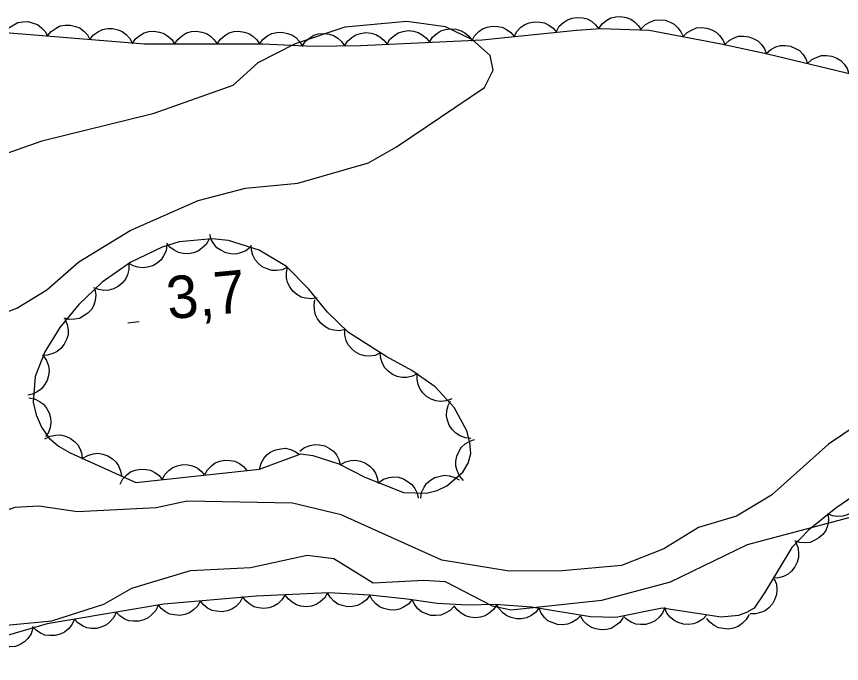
# Model space of a CAD drawing. Extents: x 336540 to 340074, y 5572036 to 5573747.
# Drawn here: x 337212 to 337270.2, y 5572586.8 to 5572632.5 of the extents above; entities that cross this region are included whole.
import ezdxf

# ---------------------------------------------------------------- set-up
doc = ezdxf.new("R2010")
doc.units = 0
for name, color, linetype in [('Niveau 1', 7, 'Continuous'), ('Niveau 2', 7, 'Continuous'), ('Niveau 3', 7, 'Continuous'), ('Niveau 44', 7, 'Continuous')]:
    doc.layers.add(name, color=color, linetype=linetype)

msp = doc.modelspace()

# ---------------------------------------------------------------- linework, layer by layer
at = {"layer": 'Niveau 1'}
msp.add_lwpolyline([(337210.25, 5572589.43), (337214.46, 5572589.83), (337218.13, 5572591.02), (337220.1, 5572592.15), (337224.26, 5572593.39), (337228.48, 5572593.6), (337232.49, 5572594.47), (337234.37, 5572594.23), (337237.16, 5572592.51), (337240.72, 5572592.7), (337242.23, 5572592.6), (337245.55, 5572590.9), (337246.9, 5572590.62), (337253.31, 5572591.29), (337258.15, 5572592.58), (337263.59, 5572595.22), (337272.27, 5572597.54)], dxfattribs=at)
at = {"layer": 'Niveau 2'}
for points in [[(337207.32, 5572610.14), (337211.98, 5572611.91), (337214.1, 5572613.2), (337216.36, 5572615.19), (337219.99, 5572617.4), (337224.78, 5572619.52), (337228.13, 5572620.38), (337231.83, 5572620.73), (337236.82, 5572622.17), (337238.81, 5572623.3), (337245.01, 5572627.5), (337245.63, 5572628.73), (337245.42, 5572629.75), (337244.17, 5572630.87), (337242.27, 5572631.77), (337239.53, 5572632.16), (337235.15, 5572631.75), (337231.65, 5572630.57), (337229.01, 5572629.24), (337227.24, 5572627.63), (337221.58, 5572625.63), (337213.74, 5572623.7), (337208.58, 5572621.9)], [(337272.27, 5572604.31), (337269.32, 5572602.3), (337265.28, 5572598.7), (337262.81, 5572597.22), (337260.14, 5572596.42), (337257.69, 5572594.92), (337254.7, 5572593.73), (337250.49, 5572593.37), (337246.76, 5572593.34), (337241.99, 5572594.12), (337234.89, 5572597.31), (337231.46, 5572598.15), (337224.01, 5572598.28), (337221.83, 5572597.82), (337216.27, 5572597.54), (337213.54, 5572597.92), (337211.84, 5572597.83), (337199.06, 5572593.44), (337188.68, 5572587.8), (337186.02, 5572586.82), (337183.32, 5572586.84), (337179.47, 5572589.01), (337176.28, 5572588.7)]]:
    msp.add_lwpolyline(points, dxfattribs=at)
at = {"layer": 'Niveau 3'}
msp.add_line((337219.83, 5572610.88), (337220.63, 5572610.96), dxfattribs=at)
at = {"layer": 'Niveau 44'}
for points in [[(337250.09, 5572631.46), (337250.3, 5572631.82), (337250.6, 5572632.09), (337250.87, 5572632.28), (337251.2, 5572632.4), (337251.57, 5572632.45), (337251.95, 5572632.41), (337252.27, 5572632.34), (337252.57, 5572632.17), (337252.86, 5572631.93), (337253.08, 5572631.65)], [(337253.08, 5572631.67), (337253.33, 5572632), (337253.65, 5572632.25), (337253.94, 5572632.41), (337254.28, 5572632.49), (337254.65, 5572632.51), (337255.03, 5572632.43), (337255.34, 5572632.33), (337255.62, 5572632.13), (337255.89, 5572631.86), (337256.08, 5572631.56)], [(337256.09, 5572631.64), (337256.38, 5572631.94), (337256.74, 5572632.13), (337257.05, 5572632.25), (337257.4, 5572632.28), (337257.77, 5572632.24), (337258.13, 5572632.11), (337258.42, 5572631.96), (337258.67, 5572631.72), (337258.89, 5572631.42), (337259.04, 5572631.09)], [(337176.71, 5572630.4), (337180.02, 5572630.29), (337181.74, 5572630.31), (337207.45, 5572631.54), (337209.17, 5572631.54), (337221.01, 5572630.58), (337229.37, 5572630.57), (337232.88, 5572630.41), (337236.28, 5572630.46), (337244.85, 5572630.86), (337251.52, 5572631.55), (337253.24, 5572631.66), (337256.64, 5572631.54), (337261.72, 5572630.59), (337265, 5572629.88), (337279.11, 5572626.48)], [(337211.17, 5572631.38), (337211.43, 5572631.7), (337211.76, 5572631.93), (337212.06, 5572632.08), (337212.4, 5572632.14), (337212.77, 5572632.15), (337213.14, 5572632.05), (337213.45, 5572631.94), (337213.73, 5572631.72), (337213.98, 5572631.45), (337214.16, 5572631.14)], [(337214.16, 5572631.14), (337214.42, 5572631.46), (337214.75, 5572631.69), (337215.05, 5572631.84), (337215.39, 5572631.9), (337215.76, 5572631.9), (337216.13, 5572631.81), (337216.44, 5572631.7), (337216.72, 5572631.48), (337216.97, 5572631.21), (337217.15, 5572630.89)], [(337217.15, 5572630.89), (337217.41, 5572631.22), (337217.74, 5572631.45), (337218.04, 5572631.6), (337218.38, 5572631.66), (337218.75, 5572631.66), (337219.13, 5572631.57), (337219.43, 5572631.45), (337219.71, 5572631.24), (337219.96, 5572630.96), (337220.14, 5572630.65)], [(337241.12, 5572630.69), (337241.34, 5572631.04), (337241.65, 5572631.31), (337241.92, 5572631.5), (337242.25, 5572631.6), (337242.62, 5572631.65), (337243, 5572631.61), (337243.32, 5572631.53), (337243.62, 5572631.35), (337243.91, 5572631.11), (337244.12, 5572630.83)], [(337244.12, 5572630.78), (337244.32, 5572631.15), (337244.61, 5572631.44), (337244.87, 5572631.64), (337245.2, 5572631.76), (337245.56, 5572631.83), (337245.95, 5572631.81), (337246.27, 5572631.75), (337246.58, 5572631.59), (337246.88, 5572631.37), (337247.11, 5572631.09)], [(337247.11, 5572631.09), (337247.31, 5572631.46), (337247.59, 5572631.75), (337247.86, 5572631.95), (337248.18, 5572632.07), (337248.55, 5572632.14), (337248.93, 5572632.12), (337249.25, 5572632.06), (337249.56, 5572631.9), (337249.86, 5572631.68), (337250.09, 5572631.4)], [(337259.04, 5572631.09), (337259.33, 5572631.39), (337259.69, 5572631.58), (337260, 5572631.7), (337260.35, 5572631.73), (337260.72, 5572631.69), (337261.08, 5572631.56), (337261.37, 5572631.41), (337261.62, 5572631.17), (337261.84, 5572630.87), (337261.99, 5572630.54)], [(337220.13, 5572630.58), (337220.37, 5572630.93), (337220.68, 5572631.18), (337220.97, 5572631.35), (337221.31, 5572631.44), (337221.67, 5572631.48), (337222.05, 5572631.41), (337222.37, 5572631.32), (337222.66, 5572631.13), (337222.93, 5572630.88), (337223.13, 5572630.58)], [(337223.13, 5572630.58), (337223.37, 5572630.92), (337223.68, 5572631.18), (337223.97, 5572631.35), (337224.31, 5572631.44), (337224.67, 5572631.47), (337225.05, 5572631.41), (337225.37, 5572631.32), (337225.66, 5572631.12), (337225.93, 5572630.87), (337226.13, 5572630.57)], [(337226.13, 5572630.57), (337226.37, 5572630.92), (337226.68, 5572631.18), (337226.97, 5572631.35), (337227.31, 5572631.44), (337227.67, 5572631.47), (337228.05, 5572631.4), (337228.37, 5572631.32), (337228.66, 5572631.12), (337228.93, 5572630.87), (337229.13, 5572630.57)], [(337229.13, 5572630.58), (337229.38, 5572630.92), (337229.71, 5572631.16), (337230, 5572631.32), (337230.34, 5572631.39), (337230.71, 5572631.41), (337231.09, 5572631.32), (337231.4, 5572631.22), (337231.68, 5572631.02), (337231.94, 5572630.75), (337232.13, 5572630.44)], [(337232.13, 5572630.4), (337232.36, 5572630.75), (337232.67, 5572631.01), (337232.95, 5572631.19), (337233.29, 5572631.28), (337233.66, 5572631.32), (337234.04, 5572631.26), (337234.35, 5572631.18), (337234.65, 5572630.99), (337234.92, 5572630.74), (337235.13, 5572630.44)], [(337235.13, 5572630.41), (337235.35, 5572630.76), (337235.65, 5572631.03), (337235.93, 5572631.22), (337236.26, 5572631.32), (337236.63, 5572631.37), (337237.01, 5572631.33), (337237.33, 5572631.25), (337237.63, 5572631.07), (337237.91, 5572630.83), (337238.13, 5572630.55)], [(337238.13, 5572630.55), (337238.34, 5572630.9), (337238.65, 5572631.17), (337238.92, 5572631.36), (337239.26, 5572631.46), (337239.62, 5572631.51), (337240, 5572631.47), (337240.32, 5572631.39), (337240.62, 5572631.21), (337240.91, 5572630.97), (337241.12, 5572630.69)], [(337261.98, 5572630.53), (337262.29, 5572630.82), (337262.65, 5572631), (337262.96, 5572631.11), (337263.31, 5572631.13), (337263.68, 5572631.08), (337264.04, 5572630.94), (337264.32, 5572630.79), (337264.57, 5572630.54), (337264.78, 5572630.23), (337264.92, 5572629.9)], [(337264.92, 5572629.9), (337265.23, 5572630.18), (337265.59, 5572630.36), (337265.91, 5572630.46), (337266.26, 5572630.47), (337266.62, 5572630.41), (337266.98, 5572630.26), (337267.26, 5572630.1), (337267.5, 5572629.84), (337267.71, 5572629.53), (337267.83, 5572629.2)], [(337267.83, 5572629.2), (337268.14, 5572629.48), (337268.51, 5572629.65), (337268.82, 5572629.75), (337269.18, 5572629.76), (337269.54, 5572629.71), (337269.89, 5572629.56), (337270.18, 5572629.4), (337270.42, 5572629.14), (337270.62, 5572628.83), (337270.75, 5572628.49)], [(337228.48, 5572616.22), (337228.15, 5572615.96), (337227.77, 5572615.81), (337227.45, 5572615.73), (337227.1, 5572615.74), (337226.74, 5572615.82), (337226.4, 5572616), (337226.12, 5572616.18), (337225.9, 5572616.45), (337225.72, 5572616.77), (337225.61, 5572617.12)], [(337229.13, 5572600.55), (337232.04, 5572601.62), (337232.89, 5572601.52), (337234.72, 5572600.91), (337236.56, 5572599.99), (337239.3, 5572598.9), (337240.93, 5572598.86), (337241.67, 5572599.04), (337242.36, 5572599.37), (337243.49, 5572600.34), (337243.85, 5572600.96), (337244.04, 5572601.65), (337243.99, 5572602.43), (337243.76, 5572603.26), (337242.87, 5572604.89), (337241.52, 5572606.35), (337239.89, 5572607.51), (337238.11, 5572608.47), (337235.4, 5572610.19), (337233.93, 5572611.64), (337232.58, 5572613.28), (337231.02, 5572614.86), (337229.11, 5572616.02), (337226.94, 5572616.7), (337225.79, 5572616.81), (337223.44, 5572616.59), (337222.26, 5572616.23), (337220.04, 5572615.17), (337218.01, 5572613.75), (337216.36, 5572612.18), (337215.01, 5572610.55), (337213.96, 5572608.84), (337213.27, 5572607.09), (337213.14, 5572605.28), (337213.34, 5572604.39), (337213.72, 5572603.52), (337214.24, 5572602.76), (337214.92, 5572602.16), (337215.76, 5572601.7), (337220.4, 5572599.61), (337229.13, 5572600.55)], [(337225.56, 5572616.79), (337225.35, 5572616.42), (337225.06, 5572616.14), (337224.8, 5572615.94), (337224.47, 5572615.82), (337224.11, 5572615.75), (337223.72, 5572615.78), (337223.4, 5572615.84), (337223.09, 5572616.01), (337222.8, 5572616.23), (337222.57, 5572616.51)], [(337222.58, 5572616.38), (337222.52, 5572615.97), (337222.35, 5572615.6), (337222.17, 5572615.33), (337221.9, 5572615.1), (337221.58, 5572614.91), (337221.21, 5572614.81), (337220.89, 5572614.75), (337220.54, 5572614.8), (337220.19, 5572614.91), (337219.88, 5572615.09)], [(337231.11, 5572614.81), (337230.73, 5572614.63), (337230.32, 5572614.58), (337229.99, 5572614.58), (337229.66, 5572614.68), (337229.32, 5572614.84), (337229.03, 5572615.09), (337228.81, 5572615.33), (337228.66, 5572615.65), (337228.56, 5572616.01), (337228.54, 5572616.36)], [(337219.89, 5572615.07), (337219.9, 5572614.65), (337219.79, 5572614.26), (337219.65, 5572613.95), (337219.43, 5572613.69), (337219.14, 5572613.45), (337218.8, 5572613.28), (337218.49, 5572613.18), (337218.14, 5572613.17), (337217.77, 5572613.22), (337217.43, 5572613.35)], [(337233.2, 5572612.65), (337232.79, 5572612.58), (337232.38, 5572612.62), (337232.06, 5572612.7), (337231.76, 5572612.88), (337231.48, 5572613.12), (337231.26, 5572613.43), (337231.1, 5572613.72), (337231.03, 5572614.06), (337231.02, 5572614.44), (337231.09, 5572614.79)], [(337217.5, 5572613.26), (337217.57, 5572612.85), (337217.52, 5572612.45), (337217.43, 5572612.13), (337217.25, 5572611.83), (337217, 5572611.55), (337216.68, 5572611.34), (337216.4, 5572611.19), (337216.05, 5572611.13), (337215.68, 5572611.12), (337215.33, 5572611.2)], [(337235.18, 5572610.41), (337234.77, 5572610.32), (337234.37, 5572610.36), (337234.04, 5572610.44), (337233.74, 5572610.61), (337233.45, 5572610.85), (337233.23, 5572611.16), (337233.07, 5572611.44), (337233, 5572611.79), (337232.98, 5572612.16), (337233.04, 5572612.51)], [(337215.37, 5572611.14), (337215.54, 5572610.76), (337215.6, 5572610.35), (337215.6, 5572610.02), (337215.49, 5572609.69), (337215.33, 5572609.36), (337215.08, 5572609.07), (337214.84, 5572608.85), (337214.52, 5572608.7), (337214.16, 5572608.6), (337213.8, 5572608.58)], [(337237.67, 5572608.75), (337237.29, 5572608.58), (337236.89, 5572608.53), (337236.56, 5572608.54), (337236.22, 5572608.65), (337235.89, 5572608.82), (337235.61, 5572609.07), (337235.39, 5572609.32), (337235.24, 5572609.64), (337235.15, 5572610), (337235.14, 5572610.36)], [(337213.85, 5572608.56), (337214.08, 5572608.21), (337214.21, 5572607.83), (337214.26, 5572607.5), (337214.22, 5572607.15), (337214.12, 5572606.8), (337213.92, 5572606.47), (337213.72, 5572606.21), (337213.43, 5572606.01), (337213.1, 5572605.85), (337212.75, 5572605.77)], [(337240.29, 5572607.29), (337239.92, 5572607.1), (337239.52, 5572607.02), (337239.19, 5572607.01), (337238.85, 5572607.09), (337238.51, 5572607.23), (337238.21, 5572607.47), (337237.98, 5572607.7), (337237.81, 5572608.01), (337237.69, 5572608.36), (337237.65, 5572608.72)], [(337242.71, 5572605.5), (337242.32, 5572605.36), (337241.91, 5572605.33), (337241.58, 5572605.36), (337241.25, 5572605.48), (337240.93, 5572605.67), (337240.66, 5572605.94), (337240.46, 5572606.19), (337240.33, 5572606.52), (337240.26, 5572606.88), (337240.26, 5572607.24)], [(337212.82, 5572605.59), (337213.23, 5572605.51), (337213.59, 5572605.32), (337213.86, 5572605.13), (337214.08, 5572604.86), (337214.26, 5572604.53), (337214.35, 5572604.16), (337214.39, 5572603.84), (337214.33, 5572603.49), (337214.21, 5572603.14), (337214.02, 5572602.84)], [(337244.05, 5572602.72), (337243.64, 5572602.76), (337243.26, 5572602.92), (337242.98, 5572603.08), (337242.73, 5572603.34), (337242.53, 5572603.64), (337242.4, 5572604.01), (337242.33, 5572604.32), (337242.36, 5572604.68), (337242.45, 5572605.03), (337242.62, 5572605.36)], [(337213.97, 5572602.68), (337214.34, 5572602.87), (337214.74, 5572602.94), (337215.07, 5572602.96), (337215.41, 5572602.87), (337215.75, 5572602.73), (337216.05, 5572602.49), (337216.29, 5572602.26), (337216.45, 5572601.95), (337216.57, 5572601.6), (337216.6, 5572601.24)], [(337243.52, 5572599.75), (337243.25, 5572600.07), (337243.08, 5572600.44), (337242.99, 5572600.76), (337243, 5572601.11), (337243.06, 5572601.47), (337243.22, 5572601.82), (337243.39, 5572602.1), (337243.66, 5572602.33), (337243.97, 5572602.53), (337244.31, 5572602.64)], [(337229.13, 5572600.55), (337229.23, 5572600.96), (337229.44, 5572601.3), (337229.64, 5572601.56), (337229.93, 5572601.77), (337230.27, 5572601.92), (337230.64, 5572601.99), (337230.97, 5572602.02), (337231.31, 5572601.94), (337231.65, 5572601.8), (337231.95, 5572601.59)], [(337231.98, 5572601.82), (337232.31, 5572602.08), (337232.69, 5572602.22), (337233.02, 5572602.29), (337233.37, 5572602.27), (337233.73, 5572602.19), (337234.07, 5572602.01), (337234.34, 5572601.82), (337234.55, 5572601.55), (337234.73, 5572601.22), (337234.83, 5572600.87)], [(337216.64, 5572601.31), (337216.99, 5572601.52), (337217.38, 5572601.63), (337217.71, 5572601.67), (337218.06, 5572601.61), (337218.41, 5572601.49), (337218.73, 5572601.28), (337218.98, 5572601.07), (337219.16, 5572600.77), (337219.31, 5572600.43), (337219.37, 5572600.07)], [(337222.26, 5572599.81), (337222.46, 5572600.18), (337222.74, 5572600.47), (337223.01, 5572600.67), (337223.33, 5572600.79), (337223.7, 5572600.87), (337224.08, 5572600.84), (337224.4, 5572600.79), (337224.71, 5572600.63), (337225.01, 5572600.41), (337225.24, 5572600.13)], [(337225.24, 5572600.13), (337225.44, 5572600.5), (337225.73, 5572600.79), (337225.99, 5572600.99), (337226.32, 5572601.12), (337226.68, 5572601.19), (337227.06, 5572601.16), (337227.38, 5572601.11), (337227.7, 5572600.95), (337227.99, 5572600.73), (337228.23, 5572600.45)], [(337234.82, 5572600.86), (337235.19, 5572601.06), (337235.58, 5572601.15), (337235.91, 5572601.18), (337236.26, 5572601.11), (337236.6, 5572600.97), (337236.91, 5572600.75), (337237.15, 5572600.53), (337237.33, 5572600.22), (337237.46, 5572599.87), (337237.51, 5572599.52)], [(337219.28, 5572599.49), (337219.47, 5572599.86), (337219.76, 5572600.15), (337220.02, 5572600.35), (337220.35, 5572600.47), (337220.71, 5572600.54), (337221.1, 5572600.52), (337221.42, 5572600.47), (337221.73, 5572600.31), (337222.03, 5572600.09), (337222.26, 5572599.81)], [(337237.54, 5572599.6), (337237.89, 5572599.83), (337238.28, 5572599.96), (337238.6, 5572600.01), (337238.95, 5572599.97), (337239.3, 5572599.86), (337239.63, 5572599.66), (337239.89, 5572599.47), (337240.09, 5572599.18), (337240.25, 5572598.84), (337240.33, 5572598.49)], [(337240.51, 5572598.49), (337240.57, 5572598.9), (337240.75, 5572599.27), (337240.93, 5572599.54), (337241.2, 5572599.77), (337241.51, 5572599.96), (337241.88, 5572600.06), (337242.2, 5572600.12), (337242.55, 5572600.07), (337242.91, 5572599.96), (337243.22, 5572599.78)], [(337271.71, 5572599.11), (337271.72, 5572598.69), (337271.61, 5572598.3), (337271.48, 5572598), (337271.25, 5572597.73), (337270.97, 5572597.49), (337270.63, 5572597.32), (337270.32, 5572597.22), (337269.97, 5572597.2), (337269.6, 5572597.25), (337269.26, 5572597.38)], [(337271.09, 5572598.67), (337269.83, 5572597.78), (337267.9, 5572596.24), (337266.73, 5572595.02), (337264.79, 5572591.8), (337264.06, 5572590.73), (337263.51, 5572590.41), (337262.96, 5572590.22), (337261.72, 5572590.1), (337257.57, 5572590.73), (337254.28, 5572590.07), (337252.5, 5572590.11), (337248.33, 5572590.79), (337245.76, 5572590.99), (337243.81, 5572590.93), (337241.67, 5572591.06), (337239.56, 5572591.37), (337236.92, 5572591.64), (337234.03, 5572591.8), (337228.88, 5572591.58), (337222.36, 5572591.02), (337214.13, 5572589.61), (337209.19, 5572588.19)], [(337269.29, 5572597.35), (337269.32, 5572596.93), (337269.23, 5572596.53), (337269.12, 5572596.22), (337268.91, 5572595.94), (337268.64, 5572595.69), (337268.31, 5572595.5), (337268.01, 5572595.37), (337267.66, 5572595.34), (337267.29, 5572595.37), (337266.94, 5572595.48)], [(337266.97, 5572595.42), (337267.15, 5572595.04), (337267.2, 5572594.64), (337267.2, 5572594.31), (337267.11, 5572593.97), (337266.94, 5572593.64), (337266.69, 5572593.35), (337266.46, 5572593.12), (337266.14, 5572592.97), (337265.78, 5572592.87), (337265.42, 5572592.85)], [(337265.48, 5572592.81), (337265.63, 5572592.42), (337265.67, 5572592.02), (337265.65, 5572591.69), (337265.53, 5572591.36), (337265.35, 5572591.03), (337265.09, 5572590.76), (337264.84, 5572590.55), (337264.51, 5572590.42), (337264.15, 5572590.33), (337263.79, 5572590.33)], [(337227.93, 5572591.5), (337227.73, 5572591.13), (337227.44, 5572590.85), (337227.17, 5572590.66), (337226.84, 5572590.54), (337226.48, 5572590.47), (337226.09, 5572590.51), (337225.77, 5572590.57), (337225.46, 5572590.73), (337225.17, 5572590.96), (337224.95, 5572591.24)], [(337230.93, 5572591.67), (337230.71, 5572591.31), (337230.41, 5572591.04), (337230.13, 5572590.86), (337229.8, 5572590.75), (337229.43, 5572590.71), (337229.05, 5572590.75), (337228.73, 5572590.83), (337228.43, 5572591.01), (337228.15, 5572591.25), (337227.93, 5572591.54)], [(337233.93, 5572591.8), (337233.71, 5572591.44), (337233.4, 5572591.17), (337233.13, 5572590.99), (337232.79, 5572590.88), (337232.43, 5572590.83), (337232.05, 5572590.88), (337231.73, 5572590.96), (337231.43, 5572591.14), (337231.14, 5572591.38), (337230.93, 5572591.67)], [(337236.92, 5572591.64), (337236.67, 5572591.31), (337236.34, 5572591.07), (337236.05, 5572590.91), (337235.7, 5572590.84), (337235.33, 5572590.83), (337234.96, 5572590.92), (337234.65, 5572591.02), (337234.37, 5572591.23), (337234.11, 5572591.5), (337233.93, 5572591.81)], [(337239.91, 5572591.33), (337239.64, 5572591.01), (337239.3, 5572590.79), (337239, 5572590.65), (337238.65, 5572590.59), (337238.28, 5572590.6), (337237.91, 5572590.7), (337237.61, 5572590.82), (337237.34, 5572591.04), (337237.09, 5572591.32), (337236.92, 5572591.64)], [(337221.96, 5572590.95), (337221.79, 5572590.57), (337221.52, 5572590.27), (337221.27, 5572590.05), (337220.95, 5572589.9), (337220.59, 5572589.81), (337220.21, 5572589.81), (337219.89, 5572589.84), (337219.56, 5572589.98), (337219.25, 5572590.19), (337219, 5572590.45)], [(337224.95, 5572591.24), (337224.74, 5572590.88), (337224.45, 5572590.6), (337224.18, 5572590.4), (337223.85, 5572590.28), (337223.49, 5572590.22), (337223.11, 5572590.25), (337222.79, 5572590.31), (337222.48, 5572590.48), (337222.18, 5572590.71), (337221.96, 5572590.99)], [(337242.87, 5572590.88), (337242.59, 5572590.57), (337242.24, 5572590.37), (337241.94, 5572590.24), (337241.59, 5572590.2), (337241.22, 5572590.22), (337240.85, 5572590.34), (337240.56, 5572590.47), (337240.29, 5572590.71), (337240.06, 5572591), (337239.9, 5572591.32)], [(337245.88, 5572590.99), (337245.66, 5572590.64), (337245.35, 5572590.38), (337245.07, 5572590.19), (337244.74, 5572590.09), (337244.37, 5572590.05), (337243.99, 5572590.1), (337243.67, 5572590.18), (337243.37, 5572590.37), (337243.09, 5572590.61), (337242.88, 5572590.9)], [(337248.87, 5572590.75), (337248.61, 5572590.42), (337248.28, 5572590.19), (337247.98, 5572590.04), (337247.64, 5572589.98), (337247.27, 5572589.97), (337246.89, 5572590.07), (337246.59, 5572590.18), (337246.31, 5572590.4), (337246.06, 5572590.67), (337245.88, 5572590.98)], [(337219, 5572590.45), (337218.83, 5572590.06), (337218.56, 5572589.76), (337218.31, 5572589.54), (337217.99, 5572589.4), (337217.64, 5572589.3), (337217.25, 5572589.3), (337216.93, 5572589.33), (337216.61, 5572589.48), (337216.3, 5572589.68), (337216.05, 5572589.94)], [(337251.83, 5572590.22), (337251.54, 5572589.92), (337251.19, 5572589.71), (337250.88, 5572589.59), (337250.53, 5572589.56), (337250.16, 5572589.58), (337249.8, 5572589.71), (337249.5, 5572589.84), (337249.25, 5572590.08), (337249.02, 5572590.38), (337248.87, 5572590.7)], [(337257.75, 5572590.77), (337257.59, 5572590.38), (337257.33, 5572590.07), (337257.08, 5572589.84), (337256.77, 5572589.69), (337256.41, 5572589.58), (337256.03, 5572589.57), (337255.71, 5572589.6), (337255.38, 5572589.73), (337255.06, 5572589.92), (337254.81, 5572590.18)], [(337260.72, 5572590.25), (337260.43, 5572589.95), (337260.08, 5572589.74), (337259.78, 5572589.61), (337259.43, 5572589.57), (337259.06, 5572589.6), (337258.69, 5572589.72), (337258.4, 5572589.85), (337258.14, 5572590.09), (337257.9, 5572590.38), (337257.75, 5572590.7)], [(337263.7, 5572590.29), (337263.5, 5572589.92), (337263.21, 5572589.64), (337262.94, 5572589.44), (337262.61, 5572589.32), (337262.25, 5572589.25), (337261.87, 5572589.28), (337261.55, 5572589.34), (337261.23, 5572589.5), (337260.94, 5572589.73), (337260.71, 5572590)], [(337216.05, 5572589.94), (337215.87, 5572589.56), (337215.61, 5572589.25), (337215.36, 5572589.04), (337215.04, 5572588.89), (337214.68, 5572588.8), (337214.3, 5572588.79), (337213.97, 5572588.83), (337213.65, 5572588.97), (337213.34, 5572589.17), (337213.09, 5572589.43)], [(337254.82, 5572590.06), (337254.58, 5572589.72), (337254.25, 5572589.47), (337253.97, 5572589.3), (337253.63, 5572589.22), (337253.26, 5572589.2), (337252.88, 5572589.27), (337252.57, 5572589.36), (337252.28, 5572589.56), (337252.01, 5572589.82), (337251.82, 5572590.13)], [(337213.12, 5572589.32), (337212.99, 5572588.92), (337212.75, 5572588.59), (337212.53, 5572588.34), (337212.23, 5572588.16), (337211.88, 5572588.03), (337211.5, 5572587.99), (337211.18, 5572587.99), (337210.84, 5572588.09), (337210.51, 5572588.26), (337210.23, 5572588.49)]]:
    msp.add_lwpolyline(points, dxfattribs=at)

# ---------------------------------------------------------------- texts
at = {"layer": 'Niveau 3'}
msp.add_text('3,7    ', height=3, rotation=5.5424, dxfattribs=at).set_placement((337222.7, 5572611.12))

doc.saveas('drawing.dxf')
